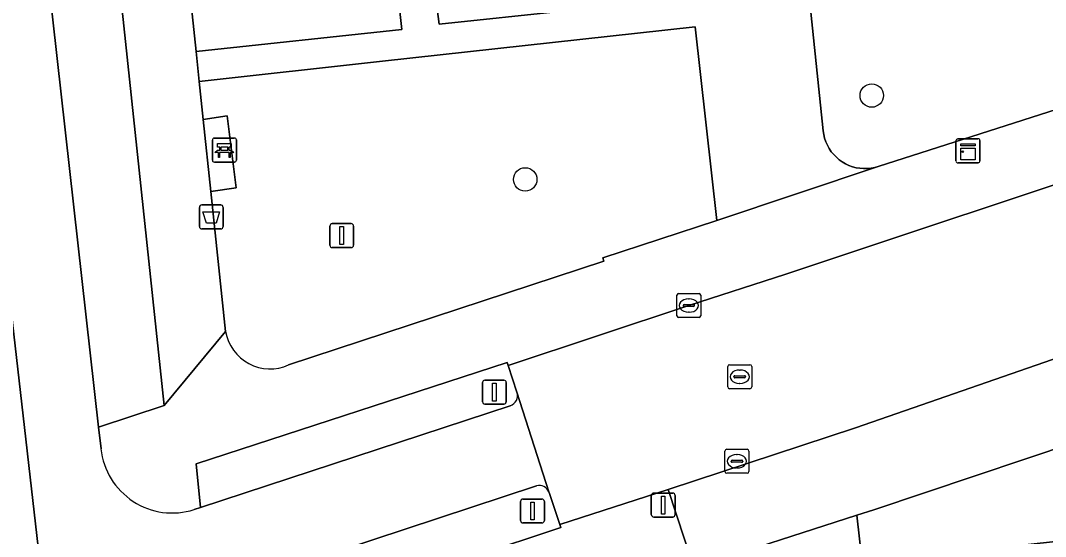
# Model space of a CAD drawing. Extents: x 161248 to 161848, y 384871 to 385383.
# Drawn here: x 161291.73 to 161334.46, y 385025.36 to 385046.89 of the extents above; entities that cross this region are included whole.
import ezdxf

# ---------------------------------------------------------------- set-up
doc = ezdxf.new("R2010")
doc.units = 0
for name, color, linetype in [('IMGEO_Afvalbak', 7, 'Continuous'), ('IMGEO_Bank', 7, 'Continuous'), ('IMGEO_Berm_groen', 7, 'Continuous'), ('IMGEO_Boom', 7, 'Continuous'), ('IMGEO_Fietspad_gesloten', 7, 'Continuous'), ('IMGEO_Groenvoorziening', 7, 'Continuous'), ('IMGEO_Kast', 7, 'Continuous'), ('IMGEO_Kolk', 7, 'Continuous'), ('IMGEO_Lichtmast', 7, 'Continuous'), ('IMGEO_Rijbaan_lokaal_open', 7, 'Continuous'), ('IMGEO_Rioolput', 7, 'Continuous'), ('IMGEO_Verkeersbordpaal', 7, 'Continuous'), ('IMGEO_Vlaggenmast', 7, 'Continuous'), ('IMGEO_Voetpad_open', 7, 'Continuous')]:
    doc.layers.add(name, color=color, linetype=linetype)

msp = doc.modelspace()

# ---------------------------------------------------------------- linework, layer by layer
at = {"layer": 'IMGEO_Afvalbak'}
for p, q in [((161299.182, 385038.294), (161299.182, 385039.094)), ((161299.182, 385039.094), (161299.182, 385038.294)), ((161299.282, 385039.194), (161300.072, 385039.194)), ((161300.072, 385039.194), (161299.282, 385039.194)), ((161300.172, 385039.094), (161300.172, 385038.294)), ((161300.172, 385038.294), (161300.172, 385039.094)), ((161300.072, 385038.194), (161299.282, 385038.194)), ((161299.282, 385038.194), (161300.072, 385038.194))]:
    msp.add_line(p, q, dxfattribs=at)
msp.add_lwpolyline([(161299.325, 385038.908), (161300.029, 385038.908), (161299.88, 385038.438), (161299.474, 385038.438), (161299.325, 385038.908)], dxfattribs=at)
for centre, start, end in [((161299.282, 385039.094), 90, 180), ((161299.282, 385039.094), 90, 180), ((161300.072, 385039.094), 0, 90), ((161300.072, 385039.094), 360, 90), ((161299.282, 385038.294), 180, 270), ((161299.282, 385038.294), 180, 270), ((161300.072, 385038.294), 270, 0), ((161300.072, 385038.294), 270, 0)]:
    msp.add_arc(centre, 0.1, start, end, dxfattribs=at)
at = {"layer": 'IMGEO_Bank'}
for p, q in [((161299.8, 385041.982), (161300.641, 385041.982)), ((161300.641, 385041.982), (161299.8, 385041.982)), ((161300.725, 385041.907), (161300.725, 385041.066)), ((161300.725, 385041.066), (161300.725, 385041.907)), ((161299.725, 385041.057), (161299.725, 385041.898)), ((161299.725, 385041.898), (161299.725, 385041.057)), ((161300.034, 385041.488), (161300.034, 385041.594)), ((161300.078, 385041.594), (161300.078, 385041.488)), ((161300.366, 385041.6), (161300.084, 385041.6)), ((161300.084, 385041.482), (161300.366, 385041.482)), ((161300.372, 385041.488), (161300.372, 385041.594)), ((161300.416, 385041.594), (161300.416, 385041.488)), ((161300.422, 385041.38), (161300.029, 385041.38)), ((161300.65, 385040.982), (161299.809, 385040.982)), ((161299.809, 385040.982), (161300.65, 385040.982))]:
    msp.add_line(p, q, dxfattribs=at)
for points in [[(161299.972, 385041.38), (161299.83, 385041.38), (161299.942, 385041.482), (161300.028, 385041.482)], [(161300.028, 385041.6), (161299.942, 385041.6), (161299.942, 385041.761), (161300.505, 385041.761), (161300.505, 385041.6), (161300.422, 385041.6)], [(161300.422, 385041.482), (161300.505, 385041.482), (161300.617, 385041.38), (161300.478, 385041.38)], [(161300.022, 385041.373), (161300.022, 385041.166), (161299.979, 385041.166), (161299.979, 385041.373)], [(161300.472, 385041.373), (161300.472, 385041.166), (161300.428, 385041.166), (161300.428, 385041.373)]]:
    msp.add_lwpolyline(points, dxfattribs=at)
for centre, radius, start, end in [((161299.803, 385041.904), 0.0779, 92.4484, 184.2845), ((161299.803, 385041.904), 0.0779, 92.4484, 184.2845), ((161300.647, 385041.904), 0.0779, 2.4484, 94.2845), ((161300.647, 385041.904), 0.0779, 2.4484, 94.2845), ((161300.027, 385041.593), 0.00671, 2.8957, 87.1043), ((161300.027, 385041.489), 0.00671, 272.8957, 357.1043), ((161300.084, 385041.593), 0.00671, 92.8957, 177.1043), ((161300.084, 385041.489), 0.00671, 182.8957, 267.1043), ((161300.366, 385041.593), 0.00671, 2.8957, 87.1043), ((161300.366, 385041.489), 0.00671, 272.8957, 357.1043), ((161300.423, 385041.593), 0.00671, 92.8957, 177.1043), ((161300.423, 385041.489), 0.00671, 182.8957, 267.1043), ((161299.803, 385041.06), 0.0779, 182.4484, 274.2845), ((161299.803, 385041.06), 0.0779, 182.4484, 274.2845), ((161299.972, 385041.373), 0.00671, 2.8957, 87.1043), ((161300.029, 385041.373), 0.00671, 92.8957, 177.1043), ((161300.421, 385041.373), 0.00671, 2.8957, 87.1043), ((161300.478, 385041.373), 0.00671, 92.8957, 177.1043), ((161300.647, 385041.06), 0.0779, 272.4484, 4.2845), ((161300.647, 385041.06), 0.0779, 272.4484, 4.2845)]:
    msp.add_arc(centre, radius, start, end, dxfattribs=at)
at = {"layer": 'IMGEO_Berm_groen'}
for points in [[(161275.66, 385206.665), (161282.325, 385144.732), (161283.468, 385134.103), (161287.158, 385100.538), (161289.778, 385076.19), (161294.971, 385029.929), (161297.713, 385030.826), (161292.978, 385075.471), (161292.829, 385075.469), (161292.7, 385076.509), (161285.204, 385145.048)], [(161304.405, 384916.554), (161304.284, 384917.771), (161304.157, 384919.005), (161298.845, 384967.161), (161292.634, 385023.456), (161286.649, 385075.675), (161279.435, 385144.415)]]:
    msp.add_lwpolyline(points, dxfattribs=at)
at = {"layer": 'IMGEO_Boom'}
for centre in [(161327.219, 385043.758), (161312.769, 385040.259)]:
    msp.add_circle(centre, 0.489, dxfattribs=at)
at = {"layer": 'IMGEO_Fietspad_gesloten'}
for points in [[(161255.931, 385327.627), (161256.339, 385324.574), (161264.625, 385325.002), (161264.745, 385322.761), (161265.427, 385312.935), (161265.987, 385305.638), (161266.061, 385304.636), (161266.954, 385291.9), (161268.918, 385265.585), (161269.728, 385255.799), (161270.412, 385243.981), (161271.091, 385227.08), (161272.519, 385207.639), (161273.278, 385201.438), (161279.435, 385144.415), (161286.649, 385075.675), (161292.634, 385023.456), (161298.845, 384967.161), (161304.157, 384919.005), (161304.284, 384917.771), (161304.405, 384916.554)], [(161295.082, 385029.016), (161294.971, 385029.929), (161289.778, 385076.19), (161287.158, 385100.538), (161283.468, 385134.103), (161282.325, 385144.732), (161275.66, 385206.665)], [(161313.754, 385027.225), (161312.426, 385031.384)], [(161312.148, 385030.813), (161299.232, 385026.573), (161298.962, 385026.484)], [(161298.664, 385022.656), (161299.64, 385022.987), (161313.246, 385027.475)]]:
    msp.add_lwpolyline(points, dxfattribs=at)
for centre, radius, start, end in [((161311.982, 385031.247), 0.465, 290.9326, 17.1477), ((161298.058, 385029.338), 2.994, 186.1802, 287.5647), ((161313.358, 385027.062), 0.428, 22.4192, 105.1748)]:
    msp.add_arc(centre, radius, start, end, dxfattribs=at)
at = {"layer": 'IMGEO_Groenvoorziening'}
for points in [[(161295.732, 385076.938), (161299.044, 385045.595), (161307.622, 385046.516), (161307.357, 385048.936)], [(161322.932, 385064.097), (161325.195, 385042.285), (161325.218, 385042.13), (161325.255, 385041.977), (161325.305, 385041.828), (161325.369, 385041.684), (161325.445, 385041.547), (161325.533, 385041.416), (161325.632, 385041.295), (161325.742, 385041.182), (161325.862, 385041.08), (161325.99, 385040.989), (161326.126, 385040.91), (161326.268, 385040.843), (161326.415, 385040.789), (161326.567, 385040.748), (161326.722, 385040.722), (161326.879, 385040.709), (161327.036, 385040.71), (161327.192, 385040.725), (161327.347, 385040.755), (161327.481, 385040.792), (161337.771, 385044.089)], [(161319.859, 385046.624), (161306.822, 385045.186), (161299.177, 385044.343), (161299.344, 385042.756), (161300.338, 385042.915), (161300.711, 385039.904), (161299.661, 385039.759), (161300.279, 385033.913)], [(161302.902, 385032.521), (161316.054, 385036.847), (161316.009, 385036.994), (161320.759, 385038.539), (161319.859, 385046.624)], [(161312.426, 385031.384), (161312.055, 385032.495), (161312.011, 385032.625), (161299.045, 385028.39), (161299.232, 385026.573), (161312.148, 385030.813)], [(161339.611, 385030.125), (161337.82, 385030.002), (161327.299, 385026.481), (161326.594, 385026.253), (161326.818, 385024.285), (161335.778, 385025.258), (161335.826, 385024.754), (161343.3, 385025.559), (161343.203, 385026.481)], [(161313.246, 385027.475), (161299.64, 385022.987), (161299.857, 385020.957), (161314.26, 385025.739)], [(161314.26, 385025.739), (161314.216, 385025.868), (161313.776, 385027.157), (161313.754, 385027.225)]]:
    msp.add_lwpolyline(points, dxfattribs=at)
for centre, radius, start, end in [((161302.131, 385034.236), 1.88, 189.8895, 294.2016), ((161311.982, 385031.247), 0.465, 290.9326, 17.1477), ((161313.358, 385027.062), 0.428, 22.4192, 105.1748)]:
    msp.add_arc(centre, radius, start, end, dxfattribs=at)
at = {"layer": 'IMGEO_Kast'}
for p, q in [((161330.806, 385041.952), (161331.647, 385041.952)), ((161331.647, 385041.952), (161330.806, 385041.952)), ((161330.731, 385041.027), (161330.731, 385041.868)), ((161330.731, 385041.868), (161330.731, 385041.027)), ((161331.731, 385041.877), (161331.731, 385041.036)), ((161331.731, 385041.036), (161331.731, 385041.877)), ((161331.656, 385040.952), (161330.815, 385040.952)), ((161330.815, 385040.952), (161331.656, 385040.952))]:
    msp.add_line(p, q, dxfattribs=at)
for points in [[(161330.926, 385041.742), (161331.526, 385041.742), (161331.526, 385041.657), (161330.926, 385041.657), (161330.926, 385041.742)], [(161330.926, 385041.567), (161331.526, 385041.567), (161331.526, 385041.078), (161330.926, 385041.078), (161330.926, 385041.567)]]:
    msp.add_lwpolyline(points, dxfattribs=at)
msp.add_circle((161331.01, 385041.416), 0.0377, dxfattribs=at)
for centre, start, end in [((161330.809, 385041.874), 92.4484, 184.2845), ((161330.809, 385041.874), 92.4484, 184.2845), ((161331.653, 385041.874), 2.4484, 94.2845), ((161331.653, 385041.874), 2.4484, 94.2845), ((161330.809, 385041.03), 182.4484, 274.2845), ((161330.809, 385041.03), 182.4484, 274.2845), ((161331.653, 385041.03), 272.4484, 4.2845), ((161331.653, 385041.03), 272.4484, 4.2845)]:
    msp.add_arc(centre, 0.0779, start, end, dxfattribs=at)
at = {"layer": 'IMGEO_Kolk'}
for p, q in [((161319.167, 385035.499), (161320.019, 385035.499)), ((161319.092, 385034.573), (161319.092, 385035.425)), ((161319.58, 385035.279), (161319.605, 385035.279)), ((161320.093, 385035.425), (161320.093, 385034.573)), ((161319.351, 385034.993), (161319.351, 385035.005)), ((161319.789, 385034.956), (161319.391, 385034.956)), ((161319.394, 385035.042), (161319.792, 385035.042)), ((161319.603, 385034.719), (161319.578, 385034.719)), ((161319.835, 385035.005), (161319.835, 385034.993)), ((161320.019, 385034.499), (161319.167, 385034.499)), ((161321.097, 385028.077), (161321.097, 385028.929)), ((161321.172, 385029.003), (161322.024, 385029.003)), ((161321.585, 385028.783), (161321.61, 385028.783)), ((161322.098, 385028.929), (161322.098, 385028.077)), ((161321.356, 385028.497), (161321.356, 385028.509)), ((161321.794, 385028.46), (161321.396, 385028.46)), ((161321.399, 385028.546), (161321.797, 385028.546)), ((161321.608, 385028.223), (161321.583, 385028.223)), ((161321.84, 385028.509), (161321.84, 385028.497)), ((161322.024, 385028.003), (161321.172, 385028.003))]:
    msp.add_line(p, q, dxfattribs=at)
for points in [[(161319.167, 385035.499), (161320.019, 385035.499)], [(161319.092, 385034.573), (161319.092, 385035.425)], [(161320.093, 385035.425), (161320.093, 385034.573)], [(161320.019, 385034.499), (161319.167, 385034.499)], [(161321.097, 385028.077), (161321.097, 385028.929)], [(161321.172, 385029.003), (161322.024, 385029.003)], [(161322.098, 385028.929), (161322.098, 385028.077)], [(161322.024, 385028.003), (161321.172, 385028.003)]]:
    msp.add_lwpolyline(points, dxfattribs=at)
for centre, radius, start, end in [((161319.169, 385035.423), 0.0765, 91.552, 178.448), ((161319.169, 385035.423), 0.0765, 91.552, 178.448), ((161320.017, 385035.423), 0.0765, 1.552, 88.448), ((161320.017, 385035.423), 0.0765, 1.552, 88.448), ((161319.391, 385035.002), 0.0403, 85.8775, 175.7526), ((161319.388, 385034.992), 0.0366, 178.938, 274.7102), ((161319.792, 385034.999), 0.043, 264.8664, 352.4533), ((161319.796, 385035.004), 0.0386, 1.7309, 96.639), ((161319.169, 385034.575), 0.0765, 181.552, 268.448), ((161319.169, 385034.575), 0.0765, 181.552, 268.448), ((161320.017, 385034.575), 0.0765, 271.552, 358.448), ((161320.017, 385034.575), 0.0765, 271.552, 358.448), ((161321.174, 385028.927), 0.0765, 91.552, 178.448), ((161321.174, 385028.927), 0.0765, 91.552, 178.448), ((161322.022, 385028.927), 0.0765, 1.552, 88.448), ((161322.022, 385028.927), 0.0765, 1.552, 88.448), ((161321.396, 385028.506), 0.0403, 85.8775, 175.7526), ((161321.393, 385028.496), 0.0366, 178.938, 274.7102), ((161321.797, 385028.503), 0.043, 264.8664, 352.4533), ((161321.801, 385028.508), 0.0386, 1.7309, 96.639), ((161321.174, 385028.079), 0.0765, 181.552, 268.448), ((161321.174, 385028.079), 0.0765, 181.552, 268.448), ((161322.022, 385028.079), 0.0765, 271.552, 358.448), ((161322.022, 385028.079), 0.0765, 271.552, 358.448)]:
    msp.add_arc(centre, radius, start, end, dxfattribs=at)
for centre, major_axis, ratio, start_param, end_param in [((161319.579, 385034.999), (-0.387, 0.002), 0.722429, 4.712389, 7.853982), ((161319.604, 385034.999), (-0.39, 0.002), 0.717154, 1.570796, 4.712389), ((161321.584, 385028.503), (-0.387, 0.002), 0.722429, 4.712389, 7.853982), ((161321.609, 385028.503), (-0.39, 0.002), 0.717154, 1.570796, 4.712389)]:
    msp.add_ellipse(centre, major_axis=major_axis, ratio=ratio, start_param=start_param, end_param=end_param, dxfattribs=at)
at = {"layer": 'IMGEO_Lichtmast'}
for p, q in [((161318.028, 385026.277), (161318.028, 385027.077)), ((161318.028, 385027.077), (161318.028, 385026.277)), ((161318.128, 385027.177), (161318.918, 385027.177)), ((161318.918, 385027.177), (161318.128, 385027.177)), ((161319.018, 385027.077), (161319.018, 385026.277)), ((161319.018, 385026.277), (161319.018, 385027.077)), ((161318.918, 385026.177), (161318.128, 385026.177)), ((161318.128, 385026.177), (161318.918, 385026.177))]:
    msp.add_line(p, q, dxfattribs=at)
msp.add_lwpolyline([(161318.448, 385027.052), (161318.598, 385027.052), (161318.598, 385026.302), (161318.448, 385026.302), (161318.448, 385027.052)], dxfattribs=at)
for centre, start, end in [((161318.128, 385027.077), 90, 180), ((161318.128, 385027.077), 90, 180), ((161318.918, 385027.077), 0, 90), ((161318.918, 385027.077), 360, 90), ((161318.128, 385026.277), 180, 270), ((161318.128, 385026.277), 180, 270), ((161318.918, 385026.277), 270, 0), ((161318.918, 385026.277), 270, 0)]:
    msp.add_arc(centre, 0.1, start, end, dxfattribs=at)
at = {"layer": 'IMGEO_Rijbaan_lokaal_open'}
for points in [[(161357.909, 385047.41), (161338.624, 385041.3), (161323.63, 385036.307), (161319.593, 385034.999), (161312.055, 385032.495), (161312.426, 385031.384), (161313.754, 385027.225), (161313.776, 385027.157), (161314.216, 385025.868), (161318.724, 385027.326), (161326.543, 385029.89), (161336.122, 385033.218), (161357.402, 385039.915)], [(161326.219, 385023.721), (161335.826, 385024.754), (161335.778, 385025.258), (161326.818, 385024.285), (161326.594, 385026.253), (161319.802, 385024.058), (161320.382, 385022.568), (161322.803, 385000), (161329.539, 384937.213), (161333.73, 384932.332), (161348.022, 384934.003), (161349.844, 384936.245), (161349.538, 384938.768), (161353.067, 384939.032)]]:
    msp.add_lwpolyline(points, dxfattribs=at)
at = {"layer": 'IMGEO_Rioolput'}
for p, q in [((161321.288, 385032.527), (161322.14, 385032.527)), ((161321.213, 385031.601), (161321.213, 385032.453)), ((161321.515, 385032.07), (161321.913, 385032.07)), ((161321.701, 385032.307), (161321.726, 385032.307)), ((161322.214, 385032.453), (161322.214, 385031.601)), ((161321.472, 385032.021), (161321.472, 385032.033)), ((161321.91, 385031.984), (161321.512, 385031.984)), ((161321.724, 385031.747), (161321.699, 385031.747)), ((161321.956, 385032.033), (161321.956, 385032.021)), ((161322.14, 385031.527), (161321.288, 385031.527))]:
    msp.add_line(p, q, dxfattribs=at)
for points in [[(161321.288, 385032.527), (161322.14, 385032.527)], [(161321.213, 385031.601), (161321.213, 385032.453)], [(161322.214, 385032.453), (161322.214, 385031.601)], [(161322.14, 385031.527), (161321.288, 385031.527)]]:
    msp.add_lwpolyline(points, dxfattribs=at)
for centre, radius, start, end in [((161321.29, 385032.451), 0.0765, 91.552, 178.448), ((161321.29, 385032.451), 0.0765, 91.552, 178.448), ((161322.138, 385032.451), 0.0765, 1.552, 88.448), ((161322.138, 385032.451), 0.0765, 1.552, 88.448), ((161321.512, 385032.03), 0.0403, 85.8775, 175.7526), ((161321.917, 385032.032), 0.0386, 1.7309, 96.639), ((161321.509, 385032.02), 0.0366, 178.938, 274.7102), ((161321.913, 385032.027), 0.043, 264.8664, 352.4533), ((161321.29, 385031.603), 0.0765, 181.552, 268.448), ((161321.29, 385031.603), 0.0765, 181.552, 268.448), ((161322.138, 385031.603), 0.0765, 271.552, 358.448), ((161322.138, 385031.603), 0.0765, 271.552, 358.448)]:
    msp.add_arc(centre, radius, start, end, dxfattribs=at)
for centre, major_axis, ratio, start_param, end_param in [((161321.7, 385032.027), (-0.387, 0.002), 0.722429, 4.712389, 7.853982), ((161321.725, 385032.027), (-0.39, 0.002), 0.717154, 1.570796, 4.712389)]:
    msp.add_ellipse(centre, major_axis=major_axis, ratio=ratio, start_param=start_param, end_param=end_param, dxfattribs=at)
at = {"layer": 'IMGEO_Verkeersbordpaal'}
for p, q in [((161310.99, 385030.986), (161310.99, 385031.786)), ((161310.99, 385031.786), (161310.99, 385030.986)), ((161311.09, 385031.886), (161311.88, 385031.886)), ((161311.88, 385031.886), (161311.09, 385031.886)), ((161311.98, 385031.786), (161311.98, 385030.986)), ((161311.98, 385030.986), (161311.98, 385031.786)), ((161311.88, 385030.886), (161311.09, 385030.886)), ((161311.09, 385030.886), (161311.88, 385030.886)), ((161312.577, 385026.028), (161312.577, 385026.828)), ((161312.577, 385026.828), (161312.577, 385026.028)), ((161312.677, 385026.928), (161313.467, 385026.928)), ((161313.467, 385026.928), (161312.677, 385026.928)), ((161313.567, 385026.828), (161313.567, 385026.028)), ((161313.567, 385026.028), (161313.567, 385026.828)), ((161313.467, 385025.928), (161312.677, 385025.928)), ((161312.677, 385025.928), (161313.467, 385025.928))]:
    msp.add_line(p, q, dxfattribs=at)
for points in [[(161311.41, 385031.761), (161311.56, 385031.761), (161311.56, 385031.011), (161311.41, 385031.011), (161311.41, 385031.761)], [(161312.997, 385026.803), (161313.147, 385026.803), (161313.147, 385026.053), (161312.997, 385026.053), (161312.997, 385026.803)]]:
    msp.add_lwpolyline(points, dxfattribs=at)
for centre, start, end in [((161311.09, 385031.786), 90, 180), ((161311.09, 385031.786), 90, 180), ((161311.88, 385031.786), 0, 90), ((161311.88, 385031.786), 360, 90), ((161311.09, 385030.986), 180, 270), ((161311.09, 385030.986), 180, 270), ((161311.88, 385030.986), 270, 0), ((161311.88, 385030.986), 270, 0), ((161312.677, 385026.828), 90, 180), ((161312.677, 385026.828), 90, 180), ((161313.467, 385026.828), 0, 90), ((161313.467, 385026.828), 360, 90), ((161312.677, 385026.028), 180, 270), ((161312.677, 385026.028), 180, 270), ((161313.467, 385026.028), 270, 0), ((161313.467, 385026.028), 270, 0)]:
    msp.add_arc(centre, 0.1, start, end, dxfattribs=at)
at = {"layer": 'IMGEO_Vlaggenmast'}
for p, q in [((161304.625, 385037.513), (161304.625, 385038.313)), ((161304.625, 385038.313), (161304.625, 385037.513)), ((161304.725, 385038.413), (161305.515, 385038.413)), ((161305.515, 385038.413), (161304.725, 385038.413)), ((161305.615, 385038.313), (161305.615, 385037.513)), ((161305.615, 385037.513), (161305.615, 385038.313)), ((161305.515, 385037.413), (161304.725, 385037.413)), ((161304.725, 385037.413), (161305.515, 385037.413))]:
    msp.add_line(p, q, dxfattribs=at)
msp.add_lwpolyline([(161305.045, 385038.288), (161305.195, 385038.288), (161305.195, 385037.538), (161305.045, 385037.538), (161305.045, 385038.288)], dxfattribs=at)
for centre, start, end in [((161304.725, 385038.313), 90, 180), ((161304.725, 385038.313), 90, 180), ((161305.515, 385038.313), 0, 90), ((161305.515, 385038.313), 360, 90), ((161304.725, 385037.513), 180, 270), ((161304.725, 385037.513), 180, 270), ((161305.515, 385037.513), 270, 0), ((161305.515, 385037.513), 270, 0)]:
    msp.add_arc(centre, 0.1, start, end, dxfattribs=at)
at = {"layer": 'IMGEO_Voetpad_open'}
for points in [[(161292.978, 385075.471), (161297.713, 385030.826), (161300.279, 385033.913), (161299.661, 385039.759), (161299.344, 385042.756), (161299.177, 385044.343), (161299.044, 385045.595), (161295.732, 385076.938)], [(161307.357, 385048.936), (161307.622, 385046.516), (161299.044, 385045.595), (161299.177, 385044.343), (161306.822, 385045.186), (161319.859, 385046.624), (161320.759, 385038.539), (161327.481, 385040.792), (161327.347, 385040.755), (161327.192, 385040.725), (161327.036, 385040.71), (161326.879, 385040.709), (161326.722, 385040.722), (161326.567, 385040.748), (161326.415, 385040.789), (161326.268, 385040.843), (161326.126, 385040.91), (161325.99, 385040.989), (161325.862, 385041.08), (161325.742, 385041.182), (161325.632, 385041.295), (161325.533, 385041.416), (161325.445, 385041.547), (161325.369, 385041.684), (161325.305, 385041.828), (161325.255, 385041.977), (161325.218, 385042.13), (161325.195, 385042.285), (161322.932, 385064.097)], [(161319.721, 385047.865), (161309.184, 385046.74), (161308.872, 385049.099)], [(161323.63, 385036.307), (161338.624, 385041.3), (161337.771, 385044.089), (161327.481, 385040.792), (161320.759, 385038.539), (161316.009, 385036.994), (161316.054, 385036.847), (161302.902, 385032.521)], [(161298.962, 385026.484), (161299.232, 385026.573), (161299.045, 385028.39), (161312.011, 385032.625), (161312.055, 385032.495), (161319.593, 385034.999), (161323.63, 385036.307)], [(161300.279, 385033.913), (161297.713, 385030.826), (161294.971, 385029.929), (161295.082, 385029.016)], [(161336.122, 385033.218), (161326.543, 385029.89), (161318.724, 385027.326), (161319.76, 385024.192), (161319.802, 385024.058), (161326.594, 385026.253), (161327.299, 385026.481), (161337.82, 385030.002), (161339.611, 385030.125)], [(161319.76, 385024.192), (161318.724, 385027.326), (161314.216, 385025.868), (161314.26, 385025.739), (161299.857, 385020.957), (161299.64, 385022.987), (161298.664, 385022.656)]]:
    msp.add_lwpolyline(points, dxfattribs=at)
for points in [[(161319.468, 385050.224), (161317.236, 385050), (161308.872, 385049.099), (161309.184, 385046.74), (161319.721, 385047.865)], [(161300.338, 385042.915), (161299.344, 385042.756), (161299.661, 385039.759), (161300.711, 385039.904)]]:
    msp.add_lwpolyline(points, close=True, dxfattribs=at)
for centre, radius, start, end in [((161302.131, 385034.236), 1.88, 189.8895, 294.2016), ((161298.058, 385029.338), 2.994, 186.1802, 287.5647)]:
    msp.add_arc(centre, radius, start, end, dxfattribs=at)

doc.saveas('drawing.dxf')
